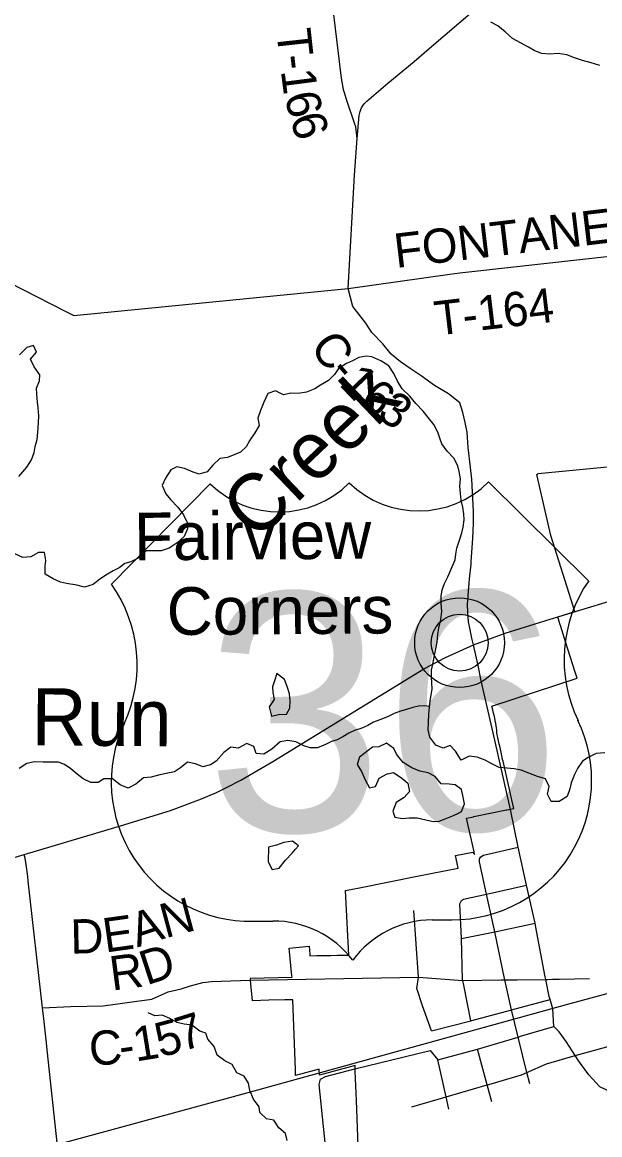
# Model space of a CAD drawing. Extents: x 114604 to 551442, y 316898 to 567001.
# Drawn here: x 142000 to 147054, y 496175 to 505910 of the extents above; entities that cross this region are included whole.
import ezdxf

# ---------------------------------------------------------------- set-up
doc = ezdxf.new("R2010")
doc.units = 0
for name, color, linetype in [('_CIVIL_CONSTRUCTION', 7, 'Continuous'), ('GE_P_Alignment_1000_Bearings', 7, 'Continuous'), ('GE_P_Alignment_1000_Cardinal_Points', 7, 'Continuous'), ('GE_P_Alignment_1000_Stations', 7, 'Continuous'), ('GE_P_Alignment_100_Cardinal_Points', 7, 'Continuous'), ('GE_P_Alignment_100_Stations', 7, 'Continuous'), ('GE_P_Alignment_500_Bearings', 7, 'Continuous'), ('GE_P_Alignment_500_Cardinal_Points', 7, 'Continuous'), ('GE_X_Alignment', 7, 'Continuous'), ('MT_X_Edge_Line', 7, 'Continuous'), ('PM_P_Cells', 7, 'Continuous'), ('PM_P_CL_Double_Solid', 7, 'Continuous'), ('PM_P_Crosswalk', 7, 'Continuous'), ('PM_P_Stop_Line', 7, 'Continuous'), ('PM_X_Dotted_Line', 7, 'Continuous'), ('RD_X_RR_1', 7, 'Continuous')]:
    doc.layers.add(name, color=color, linetype=linetype)

msp = doc.modelspace()

# ---------------------------------------------------------------- linework, layer by layer
at = {"layer": 'GE_P_Alignment_1000_Bearings'}
msp.add_lwpolyline([(136398.8, 494453.1), (140952, 495722), (143976.1, 496545.1), (146763.6, 497315.9), (148694.2, 497837.6), (152375.8, 498902.9), (154825.9, 499582.3), (157766, 500399.1), (159849, 501000.3), (164489.1, 502309.7), (165642.2, 502633), (167084.2, 502994.6)], dxfattribs=at)
at = {"layer": 'GE_P_Alignment_1000_Cardinal_Points'}
for points in [[(144932.4, 504892.4), (144918.6, 504995), (144911.2, 505019.8), (144836.9, 505235.2), (144821.9, 505283.1), (144812.5, 505320), (144804.6, 505357.2), (144794.8, 505421.3), (144608.3, 506971), (144534.5, 507725.9), (144586.8, 508187.2), (144614.5, 508486), (144637.4, 508620.5), (144596.5, 509000.9), (144507.6, 509871.9), (144359.1, 511205.5), (144188.9, 512977.9), (144040.4, 514536.1), (143931.6, 515750.8)], [(144852, 503580.7), (145740.8, 503706), (145829.5, 503718.4), (147666.1, 503922.6), (147748, 503931.4), (148587, 504030.5), (148655.1, 504038.6), (150284, 504200.1), (150387.3, 504210.3), (151698.8, 504359.6), (151769, 504367.4), (152292.7, 504434.3), (152387.6, 504446.4)], [(142430.9, 494849.5), (142399.6, 495194.2), (142394.2, 495252.7), (142317.4, 495987.9), (142308, 496076.6), (142219.7, 496916.7), (142213.2, 496978.7), (142189.5, 497188.5), (142178.5, 497285.4)], [(144788.6, 494777.6), (144598.6, 496615.3), (144608.9, 496660), (144653.4, 496685.9), (144911.2, 496752.2)]]:
    msp.add_lwpolyline(points, dxfattribs=at)
at = {"layer": 'GE_P_Alignment_1000_Stations'}
msp.add_line((146699.2, 500710.6), (146850, 500756.8), dxfattribs=at)
for points in [[(146850, 500756.8), (147196.7, 500863), (147616.3, 500992.6), (148156.1, 501159)], [(142935.1, 498901.1), (143298.7, 499013.4), (143567.6, 499113.4), (143699.4, 499171.3), (143787, 499213.5), (143912.7, 499279.2), (144192.4, 499441.7), (145514.8, 500252.8), (145703.2, 500351.6), (145947.7, 500462.3), (146227.5, 500564), (146618.8, 500686), (146699.2, 500710.6)], [(136433.2, 496956.2), (136832.2, 497070.5), (139225.1, 497788.5), (139893.9, 497988.8), (140894, 498291.7), (141154.6, 498366.8), (141344.7, 498425.3), (142015.8, 498627), (142889.7, 498887), (142935.1, 498901.1)]]:
    msp.add_lwpolyline(points, dxfattribs=at)
at = {"layer": 'GE_P_Alignment_100_Cardinal_Points'}
for points in [[(146491.5, 498005.1), (146487.4, 498026.6), (146412.9, 498360.5), (146340, 498692.2), (146274.3, 499022.2)], [(146002.8, 498589.3), (146014.1, 498608.2), (146035.5, 498621.6), (146340, 498692.2)], [(146441.5, 496620.2), (146416.9, 496720.2), (146340.6, 497030.1), (146282.4, 497266.8), (146223.3, 497530), (146220.7, 497541.5), (146136.7, 497951.4), (146062.4, 498279.5), (146001.5, 498563.1), (146002.8, 498589.3)], [(145829.3, 498196.1), (145844.1, 498224.7), (145861.5, 498235.7), (146062.4, 498279.5), (146412.9, 498360.5)], [(145926.5, 497171), (145863.4, 497485), (145855.2, 497526.1), (145854, 497532.1), (145845.2, 497893.3), (145829.3, 498196.1)], [(145582, 497083.2), (145502.1, 497303.7), (145452.2, 497456), (145468.1, 497553.1), (145428.3, 498137.5)], [(145845.2, 497893.3), (146136.7, 497951.4), (146487.4, 498026.6)], [(146864.8, 496828.9), (146837.6, 496869.5), (146759.3, 496990.1), (146699.3, 497077), (146651.5, 497123.2), (146643.5, 497275.5), (146619.1, 497358.1), (146611.5, 497383.7), (146582.3, 497533.9), (146577.6, 497558.1), (146491.5, 498005.1)], [(143995.1, 497527.8), (145468.1, 497553.1), (145855.2, 497526.1), (146191, 497529.7)], [(146191, 497529.7), (146223.3, 497530), (146331.4, 497531.2), (146582.3, 497533.9), (146595.6, 497534.1), (146641.8, 497535.1)], [(146641.8, 497535.1), (146701.2, 497536.3), (146965.3, 497542)], [(145410, 496419.9), (145709.5, 496507.2), (146069.6, 496612.1), (146083.7, 496616.2), (146370.5, 496699.7), (146416.9, 496720.2), (146586.9, 496795.1), (146837.6, 496869.5), (147554.2, 497062.9), (148693.8, 497400.9), (148708.7, 497405.4)], [(145582, 497083.2), (145926.5, 497171), (145935.9, 497173.4), (146272.8, 497264.2), (146277.7, 497265.5), (146282.4, 497266.8), (146619.1, 497358.1)], [(145636, 496830.7), (145985, 496923.6), (146340.6, 497030.1), (146361.7, 497036.4), (146651.5, 497123.2)], [(144911.2, 496752.2), (145569.6, 496911.1), (145636, 496830.7)], [(146109.8, 496463.8), (146069.6, 496612.1), (145985, 496923.6)], [(145733.9, 496399.8), (145709.5, 496507.2), (145636, 496830.7)], [(147542.8, 496218), (147416.9, 496387.7), (147365.4, 496437.1), (147312.6, 496470.8), (147231.4, 496509.9), (147054.5, 496594.3), (146959.4, 496698.4), (146885.9, 496797.3), (146864.8, 496828.9)]]:
    msp.add_lwpolyline(points, dxfattribs=at)
at = {"layer": 'GE_P_Alignment_100_Stations'}
msp.add_lwpolyline([(144948.3, 495837.7), (144924.9, 496476.1), (144914.6, 496730.4), (144912.5, 496780.6), (144882.1, 496772.3), (144601.6, 496696.6), (144599.1, 496748.7), (144392.5, 496692.1), (144390.5, 496744), (144367.6, 497356.5), (144299.4, 497355.9), (144157.1, 497351.4), (144016.5, 497346.9), (144001.2, 497496), (143999.9, 497508.1), (143998.6, 497521.2), (143997.8, 497528.1), (143996.4, 497541.1), (143995.8, 497546.3), (144361.2, 497554.1), (144361.1, 497555.3), (144360, 497566.5), (144336.2, 497807.8), (144510.1, 497825), (144516.4, 497754.7), (144517.6, 497741.9), (144579.1, 497742.7), (144641.4, 497743.6), (144699.9, 497744.5), (144759, 497745.3), (144859.2, 497746.7), (144827.9, 498312.8), (144950.4, 498337), (145455.9, 498437.1), (145815, 498508), (145806.1, 498549.8), (145805.4, 498553), (145791.6, 498618.1), (145944.5, 498648), (145958, 498627.1), (145954.6, 498650.6), (145926.1, 498777.8), (145888.4, 498945.9), (145948.2, 498958), (145953.2, 498959), (146238.6, 499016.9), (146240.3, 499017.2), (146243.3, 499017.8), (146272.7, 499023.8), (146302.1, 499029.8), (146282.8, 499117.4), (146273.6, 499158.8), (146207.8, 499444.4), (146204.3, 499459.3), (146190.3, 499522.2), (146178.5, 499574.7), (146174.1, 499594.2), (146161.4, 499651), (146156.4, 499674.4), (146154.5, 499694.3), (146151.9, 499718.2), (146147, 499753.8), (146143.8, 499773.6), (146138.9, 499801.2), (146135, 499820.8), (146131.6, 499836.4), (146125.3, 499863.7), (146117.3, 499894.7), (146111.9, 499914), (146108.6, 499925), (146856.5, 500171.1), (146836.7, 500230.3), (146757.3, 500479.8), (146709.3, 500630.3), (146707.5, 500636.1), (146697.6, 500667.5), (146686, 500708), (146743.2, 500725.4), (146834.5, 500753.3), (146819.9, 500800), (146627.1, 501417.7), (146502.7, 501952.6), (146507.8, 501956.4), (146514, 501961.3), (147998, 502104.4)], dxfattribs=at)
at = {"layer": 'GE_P_Alignment_500_Bearings'}
for p, q in [((146239.1, 499176.5), (146121.9, 499690.8)), ((146274.3, 499022.2), (146239.1, 499176.5))]:
    msp.add_line(p, q, dxfattribs=at)
for points in [[(145930, 501189.6), (145932.3, 501231.8), (145943.6, 501391.4), (145950.4, 501527.5), (145950.1, 501628.3), (145934.1, 501912.6), (145922.4, 502013.5), (145902.4, 502187.9), (145892.4, 502324.1), (145876.4, 502408.3), (145854.5, 502494.5), (145830.5, 502578.7), (145730.5, 502658.8), (145608.6, 502733), (145490.7, 502815.2), (145404.7, 502873.4), (145310.8, 502937.5), (145228.9, 503005.6), (145154.9, 503095.8), (145059, 503194.1), (145007, 503276.2), (144925.1, 503382.5), (144893.1, 503422.6), (144852, 503580.7), (144907.2, 504571.3), (144932.4, 504892.4), (144949.9, 505094.3), (144956.8, 505128.9), (144962.6, 505145.6), (144969.9, 505161.7), (144978.6, 505177), (144993, 505196.8), (144999.9, 505205.1), (145015.8, 505220.6), (145199.7, 505375.8), (145429.1, 505568.2), (145560.9, 505680.1), (145821.7, 505902.9), (146293.2, 506307.8)], [(141056.5, 504044.2), (141295, 503930.7), (141388.4, 503886.1), (142376.2, 503382.3), (142450.7, 503344.3), (144763, 503572.1), (144852, 503580.7)], [(145947.7, 500462.3), (145935.5, 500520.6), (145912.7, 500623.2), (145906.6, 500664.5), (145899.2, 500747.6), (145897.9, 500815.3), (145901.7, 500891.7), (145913.9, 501040.7), (145928.9, 501168.5), (145930, 501189.6)], [(146121.9, 499690.8), (146017.6, 500148.5), (145989.7, 500279.9), (145947.7, 500462.3)], [(142178.5, 497285.4), (142052.4, 498392.7), (142048.7, 498435.7), (142034.1, 498541.1), (142024.9, 498594.2), (142015.8, 498627)], [(142178.5, 497285.4), (142425.8, 497298.3), (142707.6, 497302.2), (142983.5, 497342.2), (143133.4, 497362.2), (143278.4, 497424.7), (143390.9, 497451), (143471.5, 497479.2), (143579.8, 497507.6), (143656.3, 497516.7), (143995.1, 497527.8)]]:
    msp.add_lwpolyline(points, dxfattribs=at)
at = {"layer": 'GE_P_Alignment_500_Cardinal_Points'}
for p, q in [((143644.3, 501869.8), (142780.4, 500993.4)), ((146956.8, 501023.4), (146080.5, 501887.3)), ((145586, 498055.2), (145760, 498056.4)), ((144019.8, 498043.9), (144193.8, 498045.1))]:
    msp.add_line(p, q, dxfattribs=at)
for centre, radius, start, end in [((144248.9, 502495.5), 870.1, 225.98461, 314.83861), ((145467, 502504.3), 870.1, 225.98462, 314.83863), ((141787.7, 500287.6), 1218.1, 334.95872, 35.41253), ((147959.7, 500331.9), 1218.1, 145.41071, 205.86452), ((143997.5, 499261.8), 1218.1, 155.24351, 271.04986), ((145764.8, 499274.5), 1218.1, 269.77339, 25.57973), ((144200.1, 497175.1), 870.1, 37.28152, 90.41162), ((145592.2, 497185.1), 870.1, 90.41162, 143.54173)]:
    msp.add_arc(centre, radius, start, end, dxfattribs=at)
at = {"layer": 'GE_X_Alignment'}
for radius in [392.8, 249]:
    msp.add_circle((145827.7, 500481.1), radius, dxfattribs=at)
at = {"layer": 'MT_X_Edge_Line'}
for points in [[(144244, 500198.3), (144227.3, 500211.5), (144207.5, 500147.3), (144189.6, 500095.2), (144193.7, 500045.1), (144205.9, 499983.1), (144160, 499918.9), (144182.2, 499836.8)], [(144182.2, 499836.8), (144244.1, 499852.9), (144312.1, 499855), (144342, 499909.2), (144343.8, 499973.3), (144339.7, 500033.4), (144317.5, 500097.5), (144295.4, 500157.5), (144244, 500198.3)], [(145817.7, 498990.2), (145843.3, 499002.7), (145869.1, 499070.9), (145857, 499143), (145844.8, 499195), (145788.8, 499237), (145736.8, 499242.9), (145666.8, 499244.7), (145614.7, 499308.7), (145552.7, 499340.7), (145478.7, 499356.6), (145408.6, 499384.5), (145334.6, 499432.4), (145274.4, 499506.4), (145252.3, 499556.4), (145188.2, 499600.4), (145120.4, 499570.2), (145066.4, 499566.1), (144950.7, 499479.7)], [(144950.7, 499479.7), (144930.8, 499415.6), (144968.9, 499353.5), (145001.1, 499279.5), (145039.2, 499209.4), (145091.2, 499221.6), (145123, 499295.7), (145192.9, 499331.9), (145248.8, 499344.1), (145322.9, 499296.1), (145375, 499250.2), (145389.1, 499178.1), (145341.3, 499125.9), (145273.4, 499083.7), (145243.6, 499005.5), (145259.7, 498955.5), (145327.7, 498943.6), (145385.7, 498949.7), (145455.6, 498947.8), (145531.6, 498930), (145595.6, 498916.1), (145647.6, 498920.2), (145701.5, 498938.3), (145773.4, 498968.5), (145817.7, 498990.2)], [(144392.1, 498675), (144416.7, 498703.4), (144364.7, 498745.3), (144288.7, 498733.1), (144224.8, 498709), (144154.9, 498690.8)], [(144154.9, 498690.8), (144151.2, 498564.6), (144187.3, 498496.6), (144249.3, 498508.7), (144303.1, 498578.9), (144360.9, 498639.1), (144392.1, 498675)]]:
    msp.add_lwpolyline(points, dxfattribs=at)
at = {"layer": 'PM_P_Cells'}
for points in [[(147055.2, 505532.4), (146979.1, 505556.2), (146903.1, 505576.1), (146833.1, 505598), (146767.1, 505623.9), (146689.1, 505635.8), (146617.2, 505631.6), (146545.2, 505637.5), (146481.2, 505663.4), (146429.1, 505693.3), (146361.1, 505729.2), (146291, 505767.2), (146226.9, 505827.1), (146160.8, 505879.1), (146100.8, 505911)], [(141970.5, 501935.8), (142040.2, 502016.1), (142080.1, 502082.3), (142103.9, 502144.5), (142113.8, 502196.6), (142129.6, 502258.7), (142137.5, 502322.8), (142141.3, 502405), (142145.1, 502465.1), (142141, 502535.2), (142134.9, 502585.3), (142128.7, 502655.4), (142124.6, 502707.4), (142152.4, 502773.6), (142154.3, 502825.7), (142104.1, 502893.7), (142072, 502961.8), (142125.8, 503022), (142099.7, 503082), (142039.8, 503063.9), (141976, 502999.6)], [(145284.8, 502769.9), (145252.6, 502837.9), (145208.5, 502904), (145138.4, 502947.9), (145060.4, 502981.8), (145008.4, 502989.7), (144944.5, 502975.5), (144890.6, 502947.4), (144836.7, 502925.2), (144768.8, 502879), (144732.9, 502826.9), (144679.1, 502776.7), (144611.2, 502734.5), (144561.3, 502702.3), (144487.4, 502674.1), (144415.5, 502661.9), (144351.5, 502663.8), (144285.6, 502649.7), (144215.5, 502683.6), (144149.6, 502661.4), (144113.8, 502585.2), (144084, 502513), (144062.2, 502444.9), (144074.3, 502380.8), (144034.5, 502318.6), (143990.7, 502252.4), (143960.8, 502194.2), (143911, 502148.1), (143861, 502127.9), (143795.1, 502101.8), (143729.2, 502093.6), (143669.4, 502035.4), (143619.5, 501975.2), (143549.6, 501957), (143495.6, 501972.9), (143419.6, 502004.8), (143353.6, 502018.7), (143301.6, 501992.6), (143253.8, 501920.4), (143226, 501856.2), (143256.2, 501784.1), (143296.3, 501734.1), (143360.4, 501668.2), (143412.5, 501600.1), (143442.7, 501532.1), (143446.8, 501476), (143416.9, 501409.8), (143355.1, 501353.6), (143287.2, 501309.4), (143217.3, 501285.2), (143085.4, 501285), (143025.6, 501226.8), (142951.7, 501188.5), (142897.8, 501174.4), (142847.9, 501136.3), (142796, 501110.1), (142746.1, 501082), (142680.2, 501037.8), (142620.3, 500989.6), (142544.4, 500967.4), (142478.4, 500983.3)], [(147099.4, 499518.1), (147023.5, 499509.9), (146951.6, 499475.7), (146901.7, 499443.6), (146857.9, 499381.4), (146834, 499327.2), (146804.2, 499255.1), (146792.3, 499203), (146768.5, 499134.8), (146698.6, 499092.6), (146628.7, 499090.4), (146596.5, 499154.5), (146612.4, 499222.6), (146578.2, 499290.7), (146508.2, 499308.6), (146434.2, 499340.5), (146366.2, 499366.4), (146304.2, 499378.2), (146242.2, 499382.1), (146174.2, 499388), (146108.2, 499419.9), (146052.1, 499453.9), (145980.1, 499477.8), (145910.1, 499487.6), (145840.2, 499453.4), (145792.1, 499531.5), (145746, 499581.5), (145684.1, 499557.3), (145618.1, 499583.2), (145567.9, 499655.2), (145553.8, 499719.3), (145555.6, 499783.4), (145557.5, 499855.5), (145565.3, 499913.6), (145571.2, 499971.8), (145579.1, 500021.9), (145586.9, 500076), (145584.8, 500130), (145580.7, 500180.1), (145580.6, 500240.2), (145592.4, 500292.3), (145604.3, 500354.5), (145620.1, 500426.6), (145629.9, 500484.7), (145635.8, 500556.9), (145645.7, 500609), (145663.5, 500685.1), (145671.3, 500753.3), (145665.1, 500827.4), (145667, 500889.5), (145674.9, 500943.6), (145696.7, 500999.7), (145724.6, 501057.9), (145760.4, 501140.1), (145788.2, 501206.3), (145794.1, 501256.4), (145803.9, 501308.5), (145829.7, 501386.7), (145845.6, 501442.8), (145859.5, 501492.9), (145867.3, 501557), (145863.2, 501609.1), (145855.1, 501667.2), (145840.9, 501729.3), (145834.8, 501785.3), (145830.6, 501849.4), (145834.5, 501913.6), (145824.3, 501979.6), (145812.2, 502029.7), (145776.1, 502095.7), (145720, 502155.7), (145671.9, 502221.7), (145655.7, 502271.8), (145635.6, 502321.8), (145601.5, 502389.9), (145553.4, 502451.9), (145507.3, 502505.9), (145445.1, 502573.9), (145393, 502637.9), (145324.9, 502703.8), (145284.8, 502769.9)], [(142478.4, 500983.3), (142388.4, 500999.1), (142334.4, 501011), (142270.4, 501039), (142202.3, 501080.9), (142202.2, 501151), (142208.1, 501201.1), (142195.9, 501271.2), (142143.9, 501269.1), (142076.1, 501230.9), (142004.1, 501226.7), (141936, 501258.7)], [(145566.3, 499923.9), (145521.3, 499929.6), (145467.3, 499925.5), (145417.4, 499913.4), (145363.5, 499897.2), (145311.5, 499883.1), (145253.6, 499860.9), (145195.7, 499832.8), (145129.8, 499806.6), (145073.9, 499784.4), (145024, 499756.3), (144972, 499734.2), (144908.1, 499712), (144858.2, 499689.9), (144806.3, 499655.7), (144756.4, 499629.6), (144706.5, 499615.4), (144654.5, 499591.3), (144584.6, 499561.1), (144518.7, 499561), (144464.7, 499578.9), (144394.6, 499612.8), (144324.6, 499624.7), (144256.7, 499612.5), (144184.9, 499550.3), (144115, 499506.1), (144047, 499509.9), (144026.9, 499572), (143964.9, 499597.9), (143891, 499557.7), (143825, 499565.6), (143763.2, 499519.4), (143697.4, 499445.2), (143647.5, 499411), (143581.5, 499394.8), (143517.5, 499420.8), (143445.5, 499436.6), (143383.7, 499384.4), (143333.8, 499350.3), (143273.8, 499340.1), (143203.9, 499324), (143128, 499303.8), (143060, 499299.6), (142994.2, 499243.4), (142928.3, 499209.2), (142858.3, 499237.2), (142790.2, 499289.1), (142714.2, 499288.9), (142664.3, 499258.8), (142600.4, 499256.7), (142532.3, 499290.6), (142480.3, 499330.6), (142424.2, 499378.5), (142370.1, 499414.5), (142316.1, 499434.4), (142244.1, 499436.3), (142184.2, 499434.1), (142108.2, 499438), (142040.2, 499423.8), (141974.4, 499379.6)], [(144318.7, 496124.9), (144302.6, 496187), (144244.5, 496235), (144202.4, 496303), (144138.4, 496314.9), (144078.3, 496368.8), (144072.2, 496418.9), (144024, 496486.9), (143991.9, 496561), (143979.7, 496627.1), (143943.6, 496687.1), (143877.6, 496717), (143837.4, 496789.1), (143773.4, 496823), (143705.3, 496870.9), (143679.2, 496947), (143625, 497011), (143606.9, 497063.1), (143554.9, 497081), (143484.8, 497134.9), (143416.8, 497142.8), (143354.8, 497158.7), (143290.8, 497192.7), (143224.8, 497220.6), (143160.8, 497214.4), (143100.8, 497242.3)]]:
    msp.add_lwpolyline(points, dxfattribs=at)
at = {"layer": 'PM_X_Dotted_Line'}
msp.add_line((145827.7, 500481.1), (145827.7, 500481.1), dxfattribs=at)

# ---------------------------------------------------------------- texts
at = {"layer": '_CIVIL_CONSTRUCTION'}
for s, rotation, p in [('Fairview', 0.41155, (142979.6, 501201.5)), ('Corners', 0.41156, (143265.9, 500548))]:
    msp.add_text(s, height=416.99, rotation=rotation, dxfattribs=at).set_placement(p)
at = {"layer": 'GE_P_Alignment_500_Cardinal_Points'}
msp.add_text('36', height=2088.26, rotation=0.41162, dxfattribs=at).set_placement((143610.7, 498824.1))
at = {"layer": 'PM_P_CL_Double_Solid'}
for s, rotation, p in [('C', 305.49284, (144510.6, 503071.5)), ('-', 310.7938, (144672.4, 502847.1)), ('1', 313.67589, (144764, 502741.6)), ('6', 324.48539, (144938.2, 502567.5)), ('3', 325.37097, (145092.8, 502457.3)), ('N', 14.95979, (143252.3, 497893.4)), ('D', 1.2676, (142424.8, 497759.5)), ('E', 7.95629, (142726.8, 497768.4)), ('A', 18.11492, (143005.5, 497812.6)), ('D', 18.13595, (143088.2, 497480.9)), ('R', 7.49008, (142785.7, 497435.5)), ('5', 14.6941, (143206.9, 496851)), ('7', 17.34201, (143400.2, 496902.1)), ('C', 3.48073, (142593.3, 496779.4)), ('1', 9.0935, (142993, 496815.2)), ('-', 8.10444, (142865.5, 496797))]:
    msp.add_text(s, height=300, rotation=rotation, dxfattribs=at).set_placement(p)
at = {"layer": 'PM_P_Crosswalk'}
for s, height, rotation, p in [('T', 300, 276.24371, (144223.5, 505839.5)), ('-', 300, 276.41563, (144248, 505615.5)), ('1', 300, 277.3812, (144262.5, 505487.6)), ('6', 300, 283.70258, (144292.8, 505268.8)), ('6', 300, 286.8321, (144341.3, 505072.1)), ('FONTANELLE', 299.99, 6.76435, (145272.2, 503759.5)), ('T-164', 299.99, 6.75131, (145625, 503167.4))]:
    msp.add_text(s, height=height, rotation=rotation, dxfattribs=at).set_placement(p)
at = {"layer": 'PM_P_Stop_Line'}
for s, height, rotation, p in [('Creek', 500, 43.7012, (144046.7, 501358.4)), ('Run', 500.01, 359.5986, (142079.3, 499583.2))]:
    msp.add_text(s, height=height, rotation=rotation, dxfattribs=at).set_placement(p)
at = {"layer": 'RD_X_RR_1'}
for s, p in [('0', (144876.5, 499861.9)), ('/', (144876.6, 499861.9)), ('36', (144671.6, 499653.4))]:
    msp.add_text(s, height=1, rotation=0.41162, dxfattribs=at).set_placement(p)

doc.saveas('drawing.dxf')
